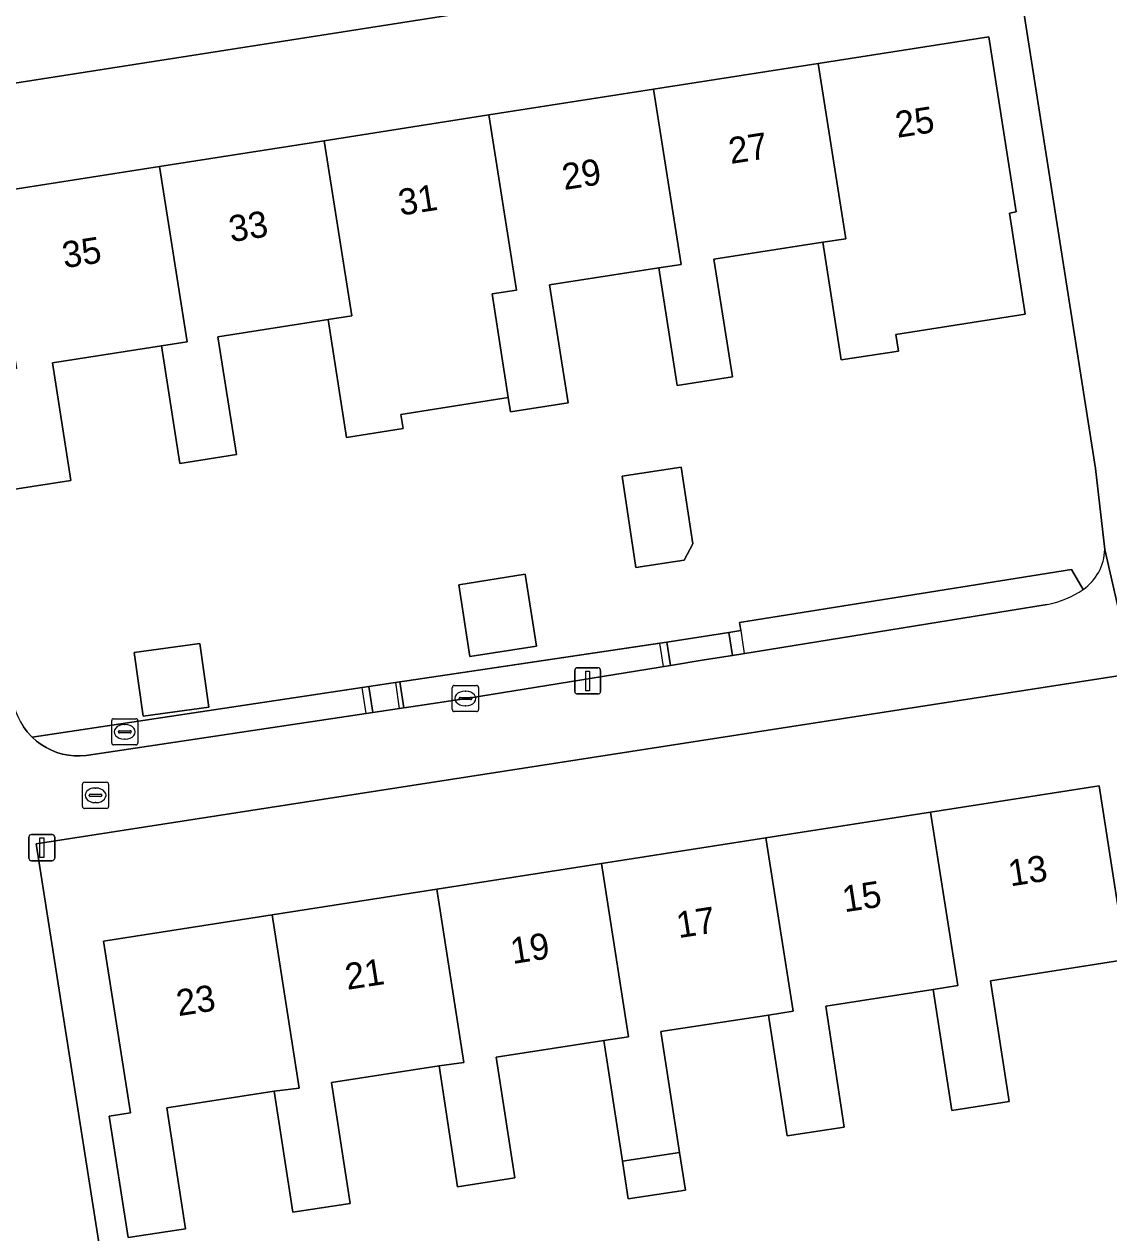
# Model space of a CAD drawing. Extents: x 160077 to 160948, y 386481 to 387498.
# Drawn here: x 160314.45 to 160355.91, y 387278.08 to 387324.27 of the extents above; entities that cross this region are included whole.
import ezdxf

# ---------------------------------------------------------------- set-up
doc = ezdxf.new("R2010")
doc.units = 0
for name, color, linetype in [('IMGEO_Brandkraan', 7, 'Continuous'), ('IMGEO_Erf', 7, 'Continuous'), ('IMGEO_Grasland_overig', 7, 'Continuous'), ('IMGEO_Groenvoorziening', 7, 'Continuous'), ('IMGEO_Haag', 7, 'Continuous'), ('IMGEO_Kolk', 7, 'Continuous'), ('IMGEO_Lichtmast', 7, 'Continuous'), ('IMGEO_Pand', 7, 'Continuous'), ('IMGEO_Pand_nummerreeks', 7, 'Continuous'), ('IMGEO_Rioolput', 7, 'Continuous'), ('IMGEO_Voetpad_open', 7, 'Continuous')]:
    doc.layers.add(name, color=color, linetype=linetype)

msp = doc.modelspace()

# ---------------------------------------------------------------- linework, layer by layer
at = {"layer": 'IMGEO_Brandkraan'}
for p, q in [((160316.675, 387294.372), (160316.675, 387295.224)), ((160316.75, 387295.298), (160317.602, 387295.298)), ((160317.163, 387295.078), (160317.188, 387295.078)), ((160317.676, 387295.224), (160317.676, 387294.372)), ((160316.934, 387294.792), (160316.934, 387294.804)), ((160317.372, 387294.755), (160316.974, 387294.755)), ((160316.977, 387294.841), (160317.375, 387294.841)), ((160317.186, 387294.518), (160317.161, 387294.518)), ((160317.418, 387294.804), (160317.418, 387294.792)), ((160317.602, 387294.298), (160316.75, 387294.298))]:
    msp.add_line(p, q, dxfattribs=at)
for points in [[(160316.675, 387294.372), (160316.675, 387295.224)], [(160316.75, 387295.298), (160317.602, 387295.298)], [(160317.676, 387295.224), (160317.676, 387294.372)], [(160317.602, 387294.298), (160316.75, 387294.298)]]:
    msp.add_lwpolyline(points, dxfattribs=at)
for centre, radius, start, end in [((160316.752, 387295.222), 0.0765, 91.552, 178.448), ((160316.752, 387295.222), 0.0765, 91.552, 178.448), ((160317.6, 387295.222), 0.0765, 1.552, 88.448), ((160317.6, 387295.222), 0.0765, 1.552, 88.448), ((160316.974, 387294.801), 0.0403, 85.8775, 175.7526), ((160316.971, 387294.791), 0.0366, 178.938, 274.7102), ((160317.375, 387294.798), 0.043, 264.8664, 352.4533), ((160317.379, 387294.803), 0.0386, 1.7309, 96.639), ((160316.752, 387294.374), 0.0765, 181.552, 268.448), ((160316.752, 387294.374), 0.0765, 181.552, 268.448), ((160317.6, 387294.374), 0.0765, 271.552, 358.448), ((160317.6, 387294.374), 0.0765, 271.552, 358.448)]:
    msp.add_arc(centre, radius, start, end, dxfattribs=at)
for centre, major_axis, ratio, start_param, end_param in [((160317.162, 387294.798), (-0.387, 0.002), 0.722429, 4.712389, 7.853982), ((160317.187, 387294.798), (-0.39, 0.002), 0.717154, 1.570796, 4.712389)]:
    msp.add_ellipse(centre, major_axis=major_axis, ratio=ratio, start_param=start_param, end_param=end_param, dxfattribs=at)
at = {"layer": 'IMGEO_Erf'}
for points in [[(160355.751, 387304.187), (160355.398, 387307.291), (160352.153, 387327.971), (160310.416, 387321.441), (160314.017, 387298.456), (160314.061, 387298.234), (160314.124, 387298.017), (160314.206, 387297.806), (160314.307, 387297.603), (160314.426, 387297.41), (160314.561, 387297.229), (160314.712, 387297.06), (160314.749, 387297.023), (160327.622, 387298.956), (160328.806, 387299.134), (160329.073, 387299.174), (160339.014, 387300.655), (160341.387, 387301.023), (160341.842, 387301.093), (160341.795, 387301.407), (160354.477, 387303.432)], [(160313.112, 387317.809), (160319.627, 387318.828), (160325.921, 387319.813), (160332.215, 387320.798), (160338.508, 387321.783), (160344.802, 387322.767), (160351.318, 387323.787), (160352.366, 387317.091), (160352.111, 387317.051), (160352.715, 387313.185), (160347.766, 387312.412), (160347.865, 387311.778), (160345.674, 387311.435), (160344.97, 387315.934), (160340.815, 387315.284), (160341.519, 387310.785), (160339.405, 387310.454), (160338.701, 387314.953), (160334.532, 387314.301), (160335.236, 387309.802), (160333.037, 387309.458), (160332.953, 387309.997), (160328.848, 387309.355), (160328.933, 387308.815), (160326.769, 387308.476), (160326.064, 387312.976), (160321.855, 387312.317), (160322.559, 387307.818), (160320.399, 387307.48), (160319.696, 387311.979), (160315.535, 387311.328), (160316.239, 387306.829), (160314.021, 387306.482)], [(160354.477, 387303.432), (160354.927, 387302.666)], [(160360.174, 387278.766), (160356.842, 387299.449), (160314.91, 387292.943), (160318.492, 387270.165), (160318.576, 387269.906), (160318.682, 387269.656), (160318.81, 387269.416), (160318.96, 387269.188), (160319.129, 387268.975), (160319.316, 387268.777), (160319.52, 387268.597), (160319.74, 387268.437), (160319.874, 387268.352), (160331.723, 387270.174), (160333.38, 387270.429), (160344.24, 387272.099), (160346.006, 387272.371), (160346.11, 387271.679), (160357.926, 387273.496)]]:
    msp.add_lwpolyline(points, dxfattribs=at)
for points in [[(160337.309, 387306.997), (160339.566, 387307.335), (160340.004, 387304.411), (160339.672, 387303.779), (160337.833, 387303.503)], [(160334.026, 387300.502), (160331.489, 387300.105), (160331.059, 387302.846), (160333.596, 387303.244)], [(160321.501, 387298.171), (160318.996, 387297.821), (160318.656, 387300.255), (160321.161, 387300.605)], [(160349.906, 387282.755), (160349.193, 387287.374), (160345.085, 387286.74), (160345.797, 387282.12), (160343.609, 387281.783), (160342.897, 387286.402), (160338.789, 387285.77), (160339.501, 387281.149), (160339.722, 387279.716), (160337.534, 387279.379), (160337.313, 387280.812), (160336.601, 387285.432), (160332.493, 387284.798), (160333.205, 387280.178), (160331.017, 387279.841), (160330.306, 387284.46), (160326.198, 387283.826), (160326.909, 387279.206), (160324.722, 387278.87), (160324.01, 387283.489), (160319.902, 387282.855), (160320.613, 387278.235), (160318.426, 387277.898), (160317.702, 387282.542), (160318.509, 387282.667), (160317.485, 387289.231), (160323.922, 387290.235), (160330.216, 387291.216), (160336.51, 387292.197), (160342.803, 387293.179), (160349.097, 387294.16), (160355.536, 387295.164), (160356.572, 387288.521), (160351.381, 387287.712), (160352.092, 387283.092)]]:
    msp.add_lwpolyline(points, close=True, dxfattribs=at)
msp.add_arc((160353.837, 387304.24), 1.914, 304.6952, 358.4117, dxfattribs=at)
at = {"layer": 'IMGEO_Grasland_overig'}
msp.add_lwpolyline([(160354.927, 387302.666), (160354.477, 387303.432), (160341.795, 387301.407), (160341.842, 387301.093), (160341.387, 387301.023), (160341.522, 387300.148), (160353.55, 387302.093)], dxfattribs=at)
msp.add_arc((160352.835, 387305.752), 3.729, 281.0559, 304.1307, dxfattribs=at)
at = {"layer": 'IMGEO_Groenvoorziening'}
for points in [[(160339.152, 387299.765), (160339.014, 387300.655), (160329.073, 387299.174), (160328.806, 387299.134), (160328.955, 387298.145), (160329.222, 387298.185), (160331.431, 387298.517)], [(160327.771, 387297.967), (160327.622, 387298.956), (160314.749, 387297.023), (160314.917, 387296.873), (160315.098, 387296.738), (160315.291, 387296.62), (160315.493, 387296.52), (160315.703, 387296.438), (160315.92, 387296.375), (160316.141, 387296.332), (160316.366, 387296.309), (160316.591, 387296.306), (160316.816, 387296.323), (160316.911, 387296.336)]]:
    msp.add_lwpolyline(points, close=True, dxfattribs=at)
at = {"layer": 'IMGEO_Haag'}
msp.add_lwpolyline([(160354.927, 387302.666), (160354.477, 387303.432), (160341.795, 387301.407), (160341.842, 387301.093), (160341.894, 387300.746), (160341.973, 387300.221), (160353.55, 387302.093)], dxfattribs=at)
for points in [[(160338.748, 387300.614), (160329.073, 387299.174), (160328.636, 387299.108), (160328.785, 387298.119), (160329.222, 387298.185), (160331.431, 387298.517), (160338.881, 387299.721)], [(160327.519, 387297.929), (160327.37, 387298.918), (160314.749, 387297.023), (160314.917, 387296.873), (160315.098, 387296.738), (160315.291, 387296.62), (160315.493, 387296.52), (160315.703, 387296.438), (160315.92, 387296.375), (160316.141, 387296.332), (160316.366, 387296.309), (160316.591, 387296.306), (160316.816, 387296.323), (160316.911, 387296.336)]]:
    msp.add_lwpolyline(points, close=True, dxfattribs=at)
msp.add_arc((160352.835, 387305.752), 3.729, 281.0559, 304.1307, dxfattribs=at)
at = {"layer": 'IMGEO_Kolk'}
for p, q in [((160330.814, 387298.072), (160330.814, 387298.924)), ((160330.889, 387298.998), (160331.741, 387298.998)), ((160331.302, 387298.778), (160331.327, 387298.778)), ((160331.815, 387298.924), (160331.815, 387298.072)), ((160331.073, 387298.492), (160331.073, 387298.504)), ((160331.511, 387298.455), (160331.113, 387298.455)), ((160331.116, 387298.541), (160331.514, 387298.541)), ((160331.325, 387298.218), (160331.3, 387298.218)), ((160331.557, 387298.504), (160331.557, 387298.492)), ((160331.741, 387297.998), (160330.889, 387297.998))]:
    msp.add_line(p, q, dxfattribs=at)
for points in [[(160330.814, 387298.072), (160330.814, 387298.924)], [(160330.889, 387298.998), (160331.741, 387298.998)], [(160331.815, 387298.924), (160331.815, 387298.072)], [(160331.741, 387297.998), (160330.889, 387297.998)]]:
    msp.add_lwpolyline(points, dxfattribs=at)
for centre, radius, start, end in [((160330.891, 387298.922), 0.0765, 91.552, 178.448), ((160330.891, 387298.922), 0.0765, 91.552, 178.448), ((160331.739, 387298.922), 0.0765, 1.552, 88.448), ((160331.739, 387298.922), 0.0765, 1.552, 88.448), ((160331.113, 387298.501), 0.0403, 85.8775, 175.7526), ((160331.11, 387298.491), 0.0366, 178.938, 274.7102), ((160331.514, 387298.498), 0.043, 264.8664, 352.4533), ((160331.518, 387298.503), 0.0386, 1.7309, 96.639), ((160330.891, 387298.074), 0.0765, 181.552, 268.448), ((160330.891, 387298.074), 0.0765, 181.552, 268.448), ((160331.739, 387298.074), 0.0765, 271.552, 358.448), ((160331.739, 387298.074), 0.0765, 271.552, 358.448)]:
    msp.add_arc(centre, radius, start, end, dxfattribs=at)
for centre, major_axis, ratio, start_param, end_param in [((160331.301, 387298.498), (-0.387, 0.002), 0.722429, 4.712389, 7.853982), ((160331.326, 387298.498), (-0.39, 0.002), 0.717154, 1.570796, 4.712389)]:
    msp.add_ellipse(centre, major_axis=major_axis, ratio=ratio, start_param=start_param, end_param=end_param, dxfattribs=at)
at = {"layer": 'IMGEO_Lichtmast'}
for p, q in [((160335.592, 387299.672), (160336.382, 387299.672)), ((160336.382, 387299.672), (160335.592, 387299.672)), ((160335.492, 387298.772), (160335.492, 387299.572)), ((160335.492, 387299.572), (160335.492, 387298.772)), ((160336.482, 387299.572), (160336.482, 387298.772)), ((160336.482, 387298.772), (160336.482, 387299.572)), ((160336.382, 387298.672), (160335.592, 387298.672)), ((160335.592, 387298.672), (160336.382, 387298.672)), ((160314.627, 387292.401), (160314.627, 387293.201)), ((160314.627, 387293.201), (160314.627, 387292.401)), ((160314.727, 387293.301), (160315.517, 387293.301)), ((160315.517, 387293.301), (160314.727, 387293.301)), ((160315.617, 387293.201), (160315.617, 387292.401)), ((160315.617, 387292.401), (160315.617, 387293.201)), ((160315.517, 387292.301), (160314.727, 387292.301)), ((160314.727, 387292.301), (160315.517, 387292.301))]:
    msp.add_line(p, q, dxfattribs=at)
for points in [[(160335.912, 387299.547), (160336.062, 387299.547), (160336.062, 387298.797), (160335.912, 387298.797), (160335.912, 387299.547)], [(160315.047, 387293.176), (160315.197, 387293.176), (160315.197, 387292.426), (160315.047, 387292.426), (160315.047, 387293.176)]]:
    msp.add_lwpolyline(points, dxfattribs=at)
for centre, start, end in [((160335.592, 387299.572), 90, 180), ((160335.592, 387299.572), 90, 180), ((160336.382, 387299.572), 0, 90), ((160336.382, 387299.572), 360, 90), ((160335.592, 387298.772), 180, 270), ((160335.592, 387298.772), 180, 270), ((160336.382, 387298.772), 270, 0), ((160336.382, 387298.772), 270, 0), ((160314.727, 387293.201), 90, 180), ((160314.727, 387293.201), 90, 180), ((160315.517, 387293.201), 0, 90), ((160315.517, 387293.201), 360, 90), ((160314.727, 387292.401), 180, 270), ((160314.727, 387292.401), 180, 270), ((160315.517, 387292.401), 270, 0), ((160315.517, 387292.401), 270, 0)]:
    msp.add_arc(centre, 0.1, start, end, dxfattribs=at)
at = {"layer": 'IMGEO_Pand'}
for points in [[(160351.318, 387323.787), (160344.802, 387322.767), (160345.849, 387316.068), (160344.97, 387315.934), (160345.674, 387311.435), (160347.865, 387311.778), (160347.766, 387312.412), (160352.715, 387313.185), (160352.111, 387317.051), (160352.366, 387317.091)], [(160344.802, 387322.767), (160338.508, 387321.783), (160339.555, 387315.084), (160338.701, 387314.953), (160339.405, 387310.454), (160341.519, 387310.785), (160340.815, 387315.284), (160344.97, 387315.934), (160345.849, 387316.068)], [(160338.508, 387321.783), (160332.215, 387320.798), (160333.262, 387314.101), (160332.333, 387313.957), (160332.953, 387309.997), (160333.037, 387309.458), (160335.236, 387309.802), (160334.532, 387314.301), (160338.701, 387314.953), (160339.555, 387315.084)], [(160332.215, 387320.798), (160325.921, 387319.813), (160326.968, 387313.117), (160326.064, 387312.976), (160326.769, 387308.476), (160328.933, 387308.815), (160328.848, 387309.355), (160332.953, 387309.997), (160332.333, 387313.957), (160333.262, 387314.101)], [(160320.674, 387312.133), (160319.696, 387311.979), (160320.399, 387307.48), (160322.559, 387307.818), (160321.855, 387312.317), (160326.064, 387312.976), (160326.968, 387313.117), (160325.921, 387319.813), (160319.627, 387318.828)], [(160319.627, 387318.828), (160313.112, 387317.809), (160314.16, 387311.113), (160313.317, 387310.981), (160314.021, 387306.482), (160316.239, 387306.829), (160315.535, 387311.328), (160319.696, 387311.979), (160320.674, 387312.133)], [(160337.309, 387306.997), (160337.833, 387303.503), (160339.672, 387303.779), (160340.004, 387304.411), (160339.566, 387307.335)], [(160331.059, 387302.846), (160331.489, 387300.105), (160334.026, 387300.502), (160333.596, 387303.244)], [(160318.656, 387300.255), (160318.996, 387297.821), (160321.501, 387298.171), (160321.161, 387300.605)], [(160349.097, 387294.16), (160350.131, 387287.535), (160349.193, 387287.374), (160349.906, 387282.755), (160352.092, 387283.092), (160351.381, 387287.712), (160356.572, 387288.521), (160355.536, 387295.164)], [(160349.097, 387294.16), (160342.803, 387293.179), (160343.837, 387286.553), (160342.897, 387286.402), (160343.609, 387281.783), (160345.797, 387282.12), (160345.085, 387286.74), (160349.193, 387287.374), (160350.131, 387287.535)], [(160342.803, 387293.179), (160336.51, 387292.197), (160337.544, 387285.571), (160336.601, 387285.432), (160337.313, 387280.812), (160339.501, 387281.149), (160338.789, 387285.77), (160342.897, 387286.402), (160343.837, 387286.553)], [(160336.51, 387292.197), (160330.216, 387291.216), (160331.25, 387284.588), (160330.306, 387284.46), (160331.017, 387279.841), (160333.205, 387280.178), (160332.493, 387284.798), (160336.601, 387285.432), (160337.544, 387285.571)], [(160324.956, 387283.606), (160324.01, 387283.489), (160324.722, 387278.87), (160326.909, 387279.206), (160326.198, 387283.826), (160330.306, 387284.46), (160331.25, 387284.588), (160330.216, 387291.216), (160323.922, 387290.235)], [(160323.922, 387290.235), (160317.485, 387289.231), (160318.509, 387282.667), (160317.702, 387282.542), (160318.426, 387277.898), (160320.613, 387278.235), (160319.902, 387282.855), (160324.01, 387283.489), (160324.956, 387283.606)], [(160339.501, 387281.149), (160337.313, 387280.812), (160337.534, 387279.379), (160339.722, 387279.716)]]:
    msp.add_lwpolyline(points, close=True, dxfattribs=at)
at = {"layer": 'IMGEO_Rioolput'}
for p, q in [((160317.794, 387296.8), (160317.794, 387297.652)), ((160317.869, 387297.726), (160318.721, 387297.726)), ((160318.096, 387297.269), (160318.494, 387297.269)), ((160318.282, 387297.506), (160318.307, 387297.506)), ((160318.795, 387297.652), (160318.795, 387296.8)), ((160318.053, 387297.22), (160318.053, 387297.232)), ((160318.491, 387297.183), (160318.093, 387297.183)), ((160318.305, 387296.946), (160318.28, 387296.946)), ((160318.537, 387297.232), (160318.537, 387297.22)), ((160318.721, 387296.726), (160317.869, 387296.726))]:
    msp.add_line(p, q, dxfattribs=at)
for points in [[(160317.794, 387296.8), (160317.794, 387297.652)], [(160317.869, 387297.726), (160318.721, 387297.726)], [(160318.795, 387297.652), (160318.795, 387296.8)], [(160318.721, 387296.726), (160317.869, 387296.726)]]:
    msp.add_lwpolyline(points, dxfattribs=at)
for centre, radius, start, end in [((160317.871, 387297.65), 0.0765, 91.552, 178.448), ((160317.871, 387297.65), 0.0765, 91.552, 178.448), ((160318.093, 387297.229), 0.0403, 85.8775, 175.7526), ((160318.498, 387297.231), 0.0386, 1.7309, 96.639), ((160318.719, 387297.65), 0.0765, 1.552, 88.448), ((160318.719, 387297.65), 0.0765, 1.552, 88.448), ((160318.09, 387297.219), 0.0366, 178.938, 274.7102), ((160318.494, 387297.226), 0.043, 264.8664, 352.4533), ((160317.871, 387296.802), 0.0765, 181.552, 268.448), ((160317.871, 387296.802), 0.0765, 181.552, 268.448), ((160318.719, 387296.802), 0.0765, 271.552, 358.448), ((160318.719, 387296.802), 0.0765, 271.552, 358.448)]:
    msp.add_arc(centre, radius, start, end, dxfattribs=at)
for centre, major_axis, ratio, start_param, end_param in [((160318.281, 387297.226), (-0.387, 0.002), 0.722429, 4.712389, 7.853982), ((160318.306, 387297.226), (-0.39, 0.002), 0.717154, 1.570796, 4.712389)]:
    msp.add_ellipse(centre, major_axis=major_axis, ratio=ratio, start_param=start_param, end_param=end_param, dxfattribs=at)
at = {"layer": 'IMGEO_Voetpad_open'}
for points in [[(160347.434, 387358.849), (160348.215, 387354.083), (160351.371, 387332.958), (160352.153, 387327.971), (160355.398, 387307.291), (160355.751, 387304.187), (160356.842, 387299.449), (160360.174, 387278.766), (160360.463, 387276.972), (160360.469, 387276.973), (160361.388, 387270.942), (160364.673, 387250.186), (160364.703, 387250), (160364.966, 387248.339), (160365.847, 387243.204)], [(160310.416, 387321.441), (160352.153, 387327.971)], [(160318.492, 387270.165), (160314.91, 387292.943), (160356.842, 387299.449), (160355.751, 387304.187)], [(160353.55, 387302.093), (160341.522, 387300.148), (160340.44, 387299.973), (160339.152, 387299.765), (160331.431, 387298.517), (160329.222, 387298.185), (160328.955, 387298.145), (160327.771, 387297.967), (160316.911, 387296.336), (160316.816, 387296.323), (160316.591, 387296.306), (160316.366, 387296.309), (160316.141, 387296.332), (160315.92, 387296.375), (160315.703, 387296.438), (160315.493, 387296.52), (160315.291, 387296.62), (160315.098, 387296.738), (160314.917, 387296.873), (160314.749, 387297.023), (160314.712, 387297.06), (160314.561, 387297.229), (160314.426, 387297.41)]]:
    msp.add_lwpolyline(points, dxfattribs=at)
for points in [[(160341.387, 387301.023), (160339.014, 387300.655), (160339.152, 387299.765), (160340.44, 387299.973), (160341.522, 387300.148)], [(160328.806, 387299.134), (160327.622, 387298.956), (160327.771, 387297.967), (160328.955, 387298.145)]]:
    msp.add_lwpolyline(points, close=True, dxfattribs=at)
for centre, radius, start, end in [((160353.837, 387304.24), 1.914, 304.6952, 358.4117), ((160352.835, 387305.752), 3.729, 281.0559, 304.1307)]:
    msp.add_arc(centre, radius, start, end, dxfattribs=at)

# ---------------------------------------------------------------- texts
at = {"layer": 'IMGEO_Pand_nummerreeks'}
for s, rotation, p in [('25', 8.8923, (160347.824, 387319.921)), ('27', 8.8928, (160341.457, 387318.924)), ('29', 8.8923, (160335.089, 387317.928)), ('31', 8.8923, (160328.833, 387316.949)), ('33', 8.8928, (160322.354, 387315.935)), ('35', 8.8928, (160315.986, 387314.939)), ('13', 8.8623, (160352.144, 387291.315)), ('15', 8.8623, (160345.802, 387290.326)), ('17', 8.8623, (160339.46, 387289.338)), ('19', 8.8623, (160333.118, 387288.349)), ('21', 8.8623, (160326.798, 387287.363)), ('23', 8.8623, (160320.345, 387286.357))]:
    msp.add_text(s, height=1, rotation=rotation, dxfattribs=at).set_placement(p)

doc.saveas('drawing.dxf')
